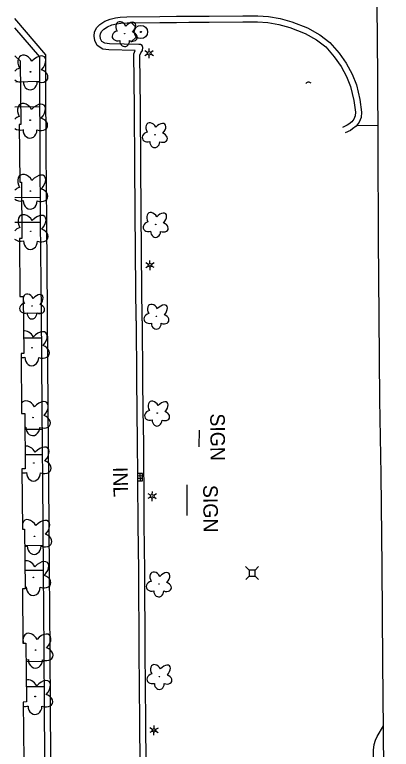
# Model space of a CAD drawing. Extents: x 588843 to 2552415, y 180129 to 269402.
# Drawn here: x 593742.4 to 593897.8, y 182161.6 to 182464.3 of the extents above; entities that cross this region are included whole.
import ezdxf

# ---------------------------------------------------------------- set-up
doc = ezdxf.new("R2010")
doc.units = 0
for name, color, linetype in [('Default', 7, 'Continuous'), ('E_BLD', 7, 'Continuous'), ('E_DRN', 7, 'Continuous'), ('E_DRN_Text', 7, 'Continuous'), ('E_DWY', 7, 'Continuous'), ('E_LAND_Vegetation', 7, 'Continuous'), ('E_LTG', 7, 'Continuous'), ('E_PATH_Sidewalk', 7, 'Continuous'), ('E_RDWY', 7, 'Continuous'), ('E_SGN', 7, 'Continuous'), ('E_SGN_Text', 7, 'Continuous'), ('E_UTL_AG_Bold', 7, 'Continuous'), ('E_UTL_WHydrant', 7, 'Continuous')]:
    doc.layers.add(name, color=color, linetype=linetype)

# ---------------------------------------------------------------- blocks, each defined once
blk = doc.blocks.new('INLO')
at = {"layer": 'E_DRN'}
for p, q in [((2, -4), (2, 0)), ((4, -4), (4, 0)), ((6, -2), (0, -2))]:
    blk.add_line(p, q, dxfattribs=at)
blk.add_lwpolyline([(0, -4), (6, -4), (6, 0), (0, 0), (0, -4)], close=True, dxfattribs=at)
blk = doc.blocks.new('INLT_8')
at = {"layer": 'E_DRN_Text'}
blk.add_text('INL', height=12, dxfattribs=at).set_placement((-11.03, -6))
blk = doc.blocks.new('PED')
at = {"layer": 'Default'}
for p, q in [((-2.5, 2.5), (-5.33, 5.33)), ((2.5, 2.5), (5.33, 5.33)), ((-2.5, -2.5), (-5.33, -5.33)), ((2.5, -2.5), (5.33, -5.33))]:
    blk.add_line(p, q, dxfattribs=at)
blk.add_lwpolyline([(-2.5, -2.5), (2.5, -2.5), (2.5, 2.5), (-2.5, 2.5)], close=True, dxfattribs=at)
blk = doc.blocks.new('SIGN')
at = {"layer": 'Default'}
blk.add_text('SIGN', height=12, dxfattribs=at).set_placement((-18.55, -6))
blk = doc.blocks.new('LPOL')
at = {"layer": 'Default'}
for p, q in [((-4, 0), (-1.5, 0)), ((-0.75, 1.3), (-2, 3.46)), ((0.75, 1.3), (2, 3.46)), ((1.5, 0), (4, 0)), ((-2, -3.46), (-0.75, -1.3)), ((2, -3.46), (0.75, -1.3))]:
    blk.add_line(p, q, dxfattribs=at)
for radius in [1.5, 1.5, 1.5, 0.125]:
    blk.add_circle((0, 0), radius, dxfattribs=at)
blk = doc.blocks.new('DTRE')
at = {"layer": 'Default'}
blk.add_circle((-0.18, 0), 0.183, dxfattribs=at)
for centre, major_axis, ratio in [((-1.87, 5.32), (1.36, -4.98), 0.782863), ((4.06, 2.74), (-5.27, -2.93), 0.691916), ((-5.87, 0.15), (4.93, -0.12), 0.832022), ((-2.49, -5.24), (1.8, 4.86), 0.716896), ((3.54, -3.71), (-5.01, 4.58), 0.560249)]:
    blk.add_ellipse(centre, major_axis=major_axis, ratio=ratio, start_param=1.570796, end_param=4.712389, dxfattribs=at)
blk = doc.blocks.new('U205')
at = {"layer": 'E_LAND_Vegetation'}
blk.add_circle((-0.01, -0.09), 0.128, dxfattribs=at)
for centre, major_axis, ratio, start_param, end_param in [((-1.94, 2.86), (2.08, -3.68), 0.691916, 1.570796, 2.947583), ((2.57, 2.54), (-3.18, -3.53), 0.560249, 1.570796, 4.712389), ((3.67, -1.68), (-3.41, 1.24), 0.716896, 1.570796, 4.712389), ((-3.72, -1.3), (3.48, 0.98), 0.782863, 4.285859, 4.712389), ((-0.09, -4.07), (0.06, 3.45), 0.832022, 1.570796, 4.712389)]:
    blk.add_ellipse(centre, major_axis=major_axis, ratio=ratio, start_param=start_param, end_param=end_param, dxfattribs=at)
blk = doc.blocks.new('U206')
at = {"layer": 'E_LAND_Vegetation'}
blk.add_circle((-0.01, -0.09), 0.128, dxfattribs=at)
for centre, major_axis, ratio, start_param, end_param in [((-1.94, 2.86), (2.08, -3.68), 0.691916, 1.570796, 3.474788), ((2.57, 2.54), (-3.18, -3.53), 0.560249, 1.570796, 4.712389), ((-1.94, 2.86), (2.08, -3.68), 0.691916, 4.599413, 4.661936), ((3.67, -1.68), (-3.41, 1.24), 0.716896, 1.570796, 4.712389), ((-3.72, -1.3), (3.48, 0.98), 0.782863, 4.596179, 4.712389), ((-0.09, -4.07), (0.06, 3.45), 0.832022, 1.570796, 4.712389)]:
    blk.add_ellipse(centre, major_axis=major_axis, ratio=ratio, start_param=start_param, end_param=end_param, dxfattribs=at)
blk = doc.blocks.new('U207')
at = {"layer": 'E_LAND_Vegetation'}
blk.add_circle((-0.01, -0.09), 0.128, dxfattribs=at)
for centre, major_axis, ratio, start_param, end_param in [((-1.94, 2.86), (2.08, -3.68), 0.691916, 1.570796, 2.99789), ((2.57, 2.54), (-3.18, -3.53), 0.560249, 1.570796, 4.712389), ((3.67, -1.68), (-3.41, 1.24), 0.716896, 1.570796, 4.712389), ((-3.72, -1.3), (3.48, 0.98), 0.782863, 4.163446, 4.712389), ((-0.09, -4.07), (0.06, 3.45), 0.832022, 1.570796, 4.712389)]:
    blk.add_ellipse(centre, major_axis=major_axis, ratio=ratio, start_param=start_param, end_param=end_param, dxfattribs=at)
blk = doc.blocks.new('U208')
at = {"layer": 'E_LAND_Vegetation'}
blk.add_circle((-0.01, -0.09), 0.128, dxfattribs=at)
for centre, major_axis, ratio, start_param, end_param in [((-1.94, 2.86), (2.08, -3.68), 0.691916, 1.570796, 3.650221), ((2.57, 2.54), (-3.18, -3.53), 0.560249, 1.570796, 4.712389), ((3.67, -1.68), (-3.41, 1.24), 0.716896, 1.570796, 4.712389), ((-3.72, -1.3), (3.48, 0.98), 0.782863, 4.403491, 4.712389), ((-0.09, -4.07), (0.06, 3.45), 0.832022, 1.570796, 4.712389)]:
    blk.add_ellipse(centre, major_axis=major_axis, ratio=ratio, start_param=start_param, end_param=end_param, dxfattribs=at)
blk = doc.blocks.new('U209')
at = {"layer": 'E_LAND_Vegetation'}
blk.add_circle((-0.01, -0.09), 0.128, dxfattribs=at)
for centre, major_axis, ratio, start_param, end_param in [((-1.94, 2.86), (2.08, -3.68), 0.691916, 1.570796, 2.977088), ((2.57, 2.54), (-3.18, -3.53), 0.560249, 1.570796, 4.712389), ((3.67, -1.68), (-3.41, 1.24), 0.716896, 1.570796, 4.712389), ((-3.72, -1.3), (3.48, 0.98), 0.782863, 4.562351, 4.712389), ((-0.09, -4.07), (0.06, 3.45), 0.832022, 1.570796, 4.712389)]:
    blk.add_ellipse(centre, major_axis=major_axis, ratio=ratio, start_param=start_param, end_param=end_param, dxfattribs=at)
blk = doc.blocks.new('U210')
at = {"layer": 'E_LAND_Vegetation'}
blk.add_circle((-0.01, -0.09), 0.128, dxfattribs=at)
for centre, major_axis, ratio, start_param, end_param in [((-1.94, 2.86), (2.08, -3.68), 0.691916, 1.570796, 4.373347), ((2.57, 2.54), (-3.18, -3.53), 0.560249, 1.570796, 4.712389), ((3.67, -1.68), (-3.41, 1.24), 0.716896, 1.570796, 4.712389), ((-3.72, -1.3), (3.48, 0.98), 0.782863, 4.442245, 4.712389), ((-0.09, -4.07), (0.06, 3.45), 0.832022, 1.570796, 4.712389)]:
    blk.add_ellipse(centre, major_axis=major_axis, ratio=ratio, start_param=start_param, end_param=end_param, dxfattribs=at)
blk = doc.blocks.new('U211')
at = {"layer": 'E_LAND_Vegetation'}
blk.add_circle((-0.01, -0.09), 0.128, dxfattribs=at)
for centre, major_axis, ratio, start_param, end_param in [((-1.94, 2.86), (2.08, -3.68), 0.691916, 1.570796, 3.017347), ((2.57, 2.54), (-3.18, -3.53), 0.560249, 1.570796, 4.712389), ((3.67, -1.68), (-3.41, 1.24), 0.716896, 1.570796, 4.712389), ((-3.72, -1.3), (3.48, 0.98), 0.782863, 4.142889, 4.712389), ((-0.09, -4.07), (0.06, 3.45), 0.832022, 1.570796, 4.712389)]:
    blk.add_ellipse(centre, major_axis=major_axis, ratio=ratio, start_param=start_param, end_param=end_param, dxfattribs=at)
blk = doc.blocks.new('CULV2')
at = {"layer": 'E_DRN'}
blk.add_arc((19.7, 14.8), 24.6, 216.8699, 323.1301, dxfattribs=at)
blk = doc.blocks.new('HYD')
at = {"layer": 'Default'}
for p, q in [((-3.84, 3.84), (-8.32, 8.32)), ((3.84, 3.84), (8.32, 8.32))]:
    blk.add_line(p, q, dxfattribs=at)
for radius in [5.48, 0.42]:
    blk.add_circle((0, 0), radius, dxfattribs=at)

msp = doc.modelspace()

# ---------------------------------------------------------------- linework, layer by layer
at = {"layer": 'E_BLD'}
msp.add_lwpolyline([(593742.52, 182447.39), (593744.72, 182445.23), (593744.93, 182419), (593744.31, 182418.99), (593744.5, 182395.35), (593745.24, 182395.36), (593745.43, 182372.04), (593744.43, 182372.04), (593744.62, 182348.18), (593745.99, 182348.19), (593746.18, 182324.67), (593745.11, 182324.66), (593745.31, 182299.97), (593746.6, 182299.98), (593746.78, 182277.15), (593745.44, 182277.14), (593745.64, 182252.25), (593746.5, 182252.26), (593746.7, 182227.68), (593745.69, 182227.68), (593745.87, 182205.29), (593747.11, 182205.3), (593747.31, 182181.08), (593745.95, 182181.07), (593746.15, 182156.87)], dxfattribs=at)
at = {"layer": 'E_DWY'}
for points in [[(593756, 182341.92), (593755.64, 182378.9), (593755.47, 182407.46), (593755.28, 182437.01), (593755.32, 182447.8), (593742.53, 182462.71)], [(593792.52, 182338.13), (593792.33, 182365.83), (593792.02, 182401.68), (593791.87, 182425.98), (593791.64, 182448.12), (593792.2, 182449.61), (593781.29, 182449.77), (593778.75, 182450.16), (593776.52, 182451.57), (593775.48, 182453.61), (593775.21, 182455.51), (593775.4, 182457.27), (593776.32, 182458.97), (593777.62, 182460.32), (593779.6, 182461.58), (593781.77, 182462.49), (593784, 182463.04), (593785.99, 182463.34), (593788.72, 182463.48), (593802.29, 182463.53), (593809.23, 182463.64), (593814.28, 182463.69), (593822.61, 182463.66), (593836.53, 182463.81)], [(593836.55, 182463.81), (593842.72, 182463.82), (593847.16, 182463.55), (593851.98, 182462.77), (593856.79, 182461.34), (593863.3, 182458.84), (593868.32, 182456.06), (593872.52, 182452.82), (593876.25, 182448.46), (593879.22, 182444.31), (593881.61, 182439.84), (593883.41, 182435.4), (593884.79, 182429.35), (593885.55, 182424.16), (593885.39, 182421.96), (593884.5, 182420.04), (593883.28, 182418.4), (593881.81, 182417.24), (593880.92, 182416.59), (593878.76, 182415.59)], [(593795.02, 182338.14), (593794.83, 182365.85), (593794.52, 182401.7), (593794.37, 182426), (593794.14, 182447.68), (593794.49, 182448.6), (593795.15, 182449.57), (593795.36, 182450.73), (593795.02, 182451.66), (593794.37, 182451.98), (593793.71, 182452.08), (593781.5, 182452.27), (593779.64, 182452.55), (593778.44, 182453.31), (593777.89, 182454.38), (593777.73, 182455.55), (593777.83, 182456.51), (593778.35, 182457.48), (593779.22, 182458.37), (593780.77, 182459.36), (593782.56, 182460.11), (593784.49, 182460.58), (593786.25, 182460.85), (593788.79, 182460.98), (593802.32, 182461.03), (593809.27, 182461.14), (593814.29, 182461.19), (593822.62, 182461.16), (593836.56, 182461.31)], [(593836.56, 182461.31), (593842.65, 182461.32), (593846.88, 182461.07), (593851.42, 182460.33), (593855.99, 182458.97), (593862.24, 182456.57), (593866.95, 182453.97), (593870.79, 182451), (593874.28, 182446.92), (593877.09, 182442.99), (593879.34, 182438.78), (593881.01, 182434.65), (593882.33, 182428.89), (593883.04, 182424.07), (593882.93, 182422.59), (593882.34, 182421.32), (593881.48, 182420.16), (593880.3, 182419.23), (593879.65, 182418.75), (593877.72, 182417.87)], [(593753.51, 182341.9), (593753.14, 182378.88), (593752.97, 182407.45), (593752.78, 182437), (593752.82, 182446.88), (593742.53, 182458.87)], [(593883.46, 182418.63), (593892.33, 182418.75)], [(593744.96, 182069.48), (593755.53, 182081.91), (593755.32, 182103.13), (593755.06, 182138.96), (593754.71, 182178.81), (593754.59, 182202.14), (593754.28, 182235.15), (593754.03, 182271.84), (593753.78, 182302.08), (593753.51, 182341.9)], [(593744.99, 182065.66), (593758.04, 182081), (593757.82, 182103.15), (593757.56, 182138.98), (593757.21, 182178.83), (593757.09, 182202.15), (593756.78, 182235.17), (593756.53, 182271.86), (593756.28, 182302.1), (593756, 182341.92)], [(593792.52, 182338.12), (593792.71, 182313.36), (593792.77, 182301.46), (593793.02, 182287.59), (593793.11, 182275.24), (593793.18, 182272.19), (593793.29, 182254.39), (593793.47, 182235.05), (593793.66, 182201.68), (593793.91, 182173.16), (593794.02, 182154.84)], [(593795.02, 182338.14), (593795.21, 182313.37), (593795.27, 182301.49), (593795.52, 182287.62), (593795.61, 182275.27), (593795.68, 182272.23), (593795.79, 182254.41), (593795.97, 182235.07), (593796.16, 182201.7), (593796.41, 182173.18), (593796.52, 182154.85)], [(593888.45, 182109.7), (593889.36, 182115.88), (593890.21, 182125.57), (593890.43, 182133.94), (593890.45, 182161.19), (593890.78, 182163.56), (593891.35, 182165.37), (593892.05, 182166.83), (593894.64, 182171.28)]]:
    msp.add_lwpolyline(points, dxfattribs=at)
at = {"layer": 'E_LAND_Vegetation'}
for centre in [(593748.98, 182440.75), (593748.83, 182420.86), (593748.93, 182391.61), (593749.07, 182375.03)]:
    msp.add_circle(centre, 0.128, dxfattribs=at)
for centre, major_axis, ratio, start_param, end_param in [((593747.04, 182443.7), (2.08, -3.67), 0.691916, 1.570796, 4.712389), ((593751.55, 182443.38), (-3.18, -3.53), 0.560249, 1.570796, 4.712389), ((593745.26, 182439.54), (3.48, 0.98), 0.782863, 1.570796, 2.237188), ((593752.66, 182439.16), (-3.41, 1.23), 0.716896, 1.570796, 4.712389), ((593745.26, 182439.54), (3.48, 0.98), 0.782863, 3.610664, 4.712389), ((593748.9, 182436.77), (0.06, 3.45), 0.832022, 1.570796, 4.712389), ((593746.89, 182423.82), (2.08, -3.67), 0.691916, 1.570796, 4.712389), ((593751.41, 182423.49), (-3.18, -3.53), 0.560249, 1.570796, 4.712389), ((593745.12, 182419.65), (3.48, 0.98), 0.782863, 1.570796, 2.183633), ((593752.52, 182419.28), (-3.41, 1.23), 0.716896, 1.570796, 4.712389), ((593745.12, 182419.65), (3.48, 0.98), 0.782863, 3.664219, 4.712389), ((593748.76, 182416.88), (0.06, 3.45), 0.832022, 1.570796, 4.712389), ((593746.99, 182394.57), (2.08, -3.67), 0.691916, 1.570796, 4.712389), ((593751.5, 182394.24), (-3.18, -3.53), 0.560249, 1.570796, 4.712389), ((593745.21, 182390.4), (3.48, 0.98), 0.782863, 1.570796, 2.236845), ((593752.61, 182390.03), (-3.41, 1.23), 0.716896, 1.570796, 4.712389), ((593745.21, 182390.4), (3.48, 0.98), 0.782863, 3.611007, 4.712389), ((593748.85, 182387.63), (0.06, 3.45), 0.832022, 1.570796, 4.712389), ((593747.13, 182377.98), (2.08, -3.67), 0.691916, 1.570796, 4.712389), ((593751.64, 182377.66), (-3.18, -3.53), 0.560249, 1.570796, 4.712389), ((593745.35, 182373.82), (3.48, 0.98), 0.782863, 1.570796, 2.310958), ((593752.75, 182373.44), (-3.41, 1.23), 0.716896, 1.570796, 4.712389), ((593745.35, 182373.82), (3.48, 0.98), 0.782863, 3.536894, 4.712389), ((593748.99, 182371.04), (0.06, 3.45), 0.832022, 1.570796, 4.712389)]:
    msp.add_ellipse(centre, major_axis=major_axis, ratio=ratio, start_param=start_param, end_param=end_param, dxfattribs=at)
at = {"layer": 'E_PATH_Sidewalk'}
for points in [[(593752.78, 182436.76), (593742.98, 182436.55)], [(593752.85, 182426.3), (593742.49, 182426.24)], [(593753.08, 182388.96), (593742.46, 182388.81)], [(593753.14, 182378.71), (593742.45, 182378.71)], [(593753.51, 182341.23), (593746.05, 182341.26)], [(593753.58, 182330.99), (593746.13, 182330.96)], [(593753.85, 182293.4), (593746.65, 182293.33)], [(593753.94, 182282.99), (593746.73, 182282.99)], [(593754.21, 182245.45), (593746.56, 182245.52)], [(593754.28, 182235.33), (593746.64, 182235.32)], [(593754.61, 182197.75), (593747.17, 182197.66)], [(593754.67, 182187.35), (593747.26, 182187.38)]]:
    msp.add_lwpolyline(points, dxfattribs=at)
at = {"layer": 'E_RDWY'}
for points in [[(593892.83, 182339.74), (593892.47, 182371.81), (593892.35, 182410.49), (593892.28, 182438.95), (593891.95, 182468.41), (593891.65, 182498.96), (593891.53, 182530.11), (593891.28, 182562.07), (593890.99, 182604.95), (593890.64, 182647.93), (593890.5, 182681.62), (593890.05, 182725.22), (593889.29, 182760.42), (593889.1, 182791.5), (593888.84, 182833.44), (593888.64, 182870.47), (593888.32, 182902.13), (593887.92, 182939.09)], [(593897.83, 181748.36), (593897.58, 181786.05), (593897.37, 181821.04), (593897.17, 181866.88), (593896.89, 181909.03), (593896.66, 181942.48), (593896.43, 181973.88), (593896.2, 182011.63), (593895.82, 182041.7), (593895.77, 182075.15), (593895.43, 182106.27), (593894.88, 182136.31), (593894.66, 182169.49), (593894.34, 182197.68), (593894.04, 182236.82), (593893.6, 182274.85), (593893.15, 182305.55), (593892.83, 182339.74)]]:
    msp.add_lwpolyline(points, dxfattribs=at)
at = {"layer": 'E_SGN'}
for p, q in [((593818.54, 182286.17), (593818.71, 182293.15)), ((593813.59, 182257.94), (593813.58, 182270.5))]:
    msp.add_line(p, q, dxfattribs=at)

# ---------------------------------------------------------------- block references
at = {"layer": 'E_DRN'}
for name, p, xscale, yscale, rotation in [('CULV2', (593864.74, 182436.06), 0.05431314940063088, 0.05431314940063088, -176.52873034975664), ('INLO', (593793.18, 182272.19), 0.49999999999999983, 0.4999999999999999, 91.19267499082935)]:
    msp.add_blockref(name, p, dxfattribs=dict(at, xscale=xscale, yscale=yscale, rotation=rotation))
at = {"layer": 'E_DRN_Text', "xscale": 0.5, "yscale": 0.5, "rotation": -88.8073250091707}
msp.add_blockref('INLT_8', (593786.11, 182272.42), dxfattribs=at)
at = {"layer": 'E_LAND_Vegetation', "xscale": 0.5000000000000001, "yscale": 0.5000000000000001}
for p, rotation in [((593787.86, 182456.59), 90.45304071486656), ((593800.29, 182414.91), 90.45304071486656), ((593800.63, 182377.95), 90.45304071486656), ((593749.65, 182344.35), 90.45304071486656), ((593800.94, 182340.11), 90.39954016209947), ((593801.23, 182300.2), 90.39954016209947), ((593801.94, 182229.8), 90.39954016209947), ((593802.17, 182191.64), 90.39954016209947)]:
    msp.add_blockref('DTRE', p, dxfattribs=dict(at, rotation=rotation))
at = {"layer": 'E_LAND_Vegetation'}
for name, p in [('U205', (593749.59, 182327.17)), ('U206', (593750.01, 182298.36)), ('U207', (593750.34, 182279.66)), ('U208', (593750.61, 182249.44)), ('U209', (593750.18, 182232.49)), ('U210', (593751.08, 182202.56)), ('U211', (593750.92, 182183.44))]:
    msp.add_blockref(name, p, dxfattribs=at)
at = {"layer": 'E_LTG'}
for p, xscale, yscale, rotation in [((593797.92, 182448.4), 0.49999999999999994, 0.49999999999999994, 90.71624745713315), ((593798.27, 182361.04), 0.49999999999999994, 0.49999999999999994, 90.71624745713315), ((593799.18, 182265.85), 0.5, 0.4999999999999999, 88.07085839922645), ((593799.92, 182169.38), 0.5, 0.4999999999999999, 88.07085839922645)]:
    msp.add_blockref('LPOL', p, dxfattribs=dict(at, xscale=xscale, yscale=yscale, rotation=rotation))
at = {"layer": 'E_SGN_Text', "xscale": 0.4999999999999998, "yscale": 0.49999999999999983, "rotation": -89.54652874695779}
for p in [(593826.18, 182290.74), (593823.27, 182261.27)]:
    msp.add_blockref('SIGN', p, dxfattribs=at)
at = {"layer": 'E_UTL_AG_Bold', "xscale": 0.4999999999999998, "yscale": 0.49999999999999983, "rotation": 90.4534712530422}
msp.add_blockref('PED', (593840.39, 182234.2), dxfattribs=at)
at = {"layer": 'E_UTL_WHydrant', "xscale": 0.49999999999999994, "yscale": 0.49999999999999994, "rotation": 90.71624745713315}
msp.add_blockref('HYD', (593794.53, 182457.18), dxfattribs=at)

doc.saveas('drawing.dxf')
